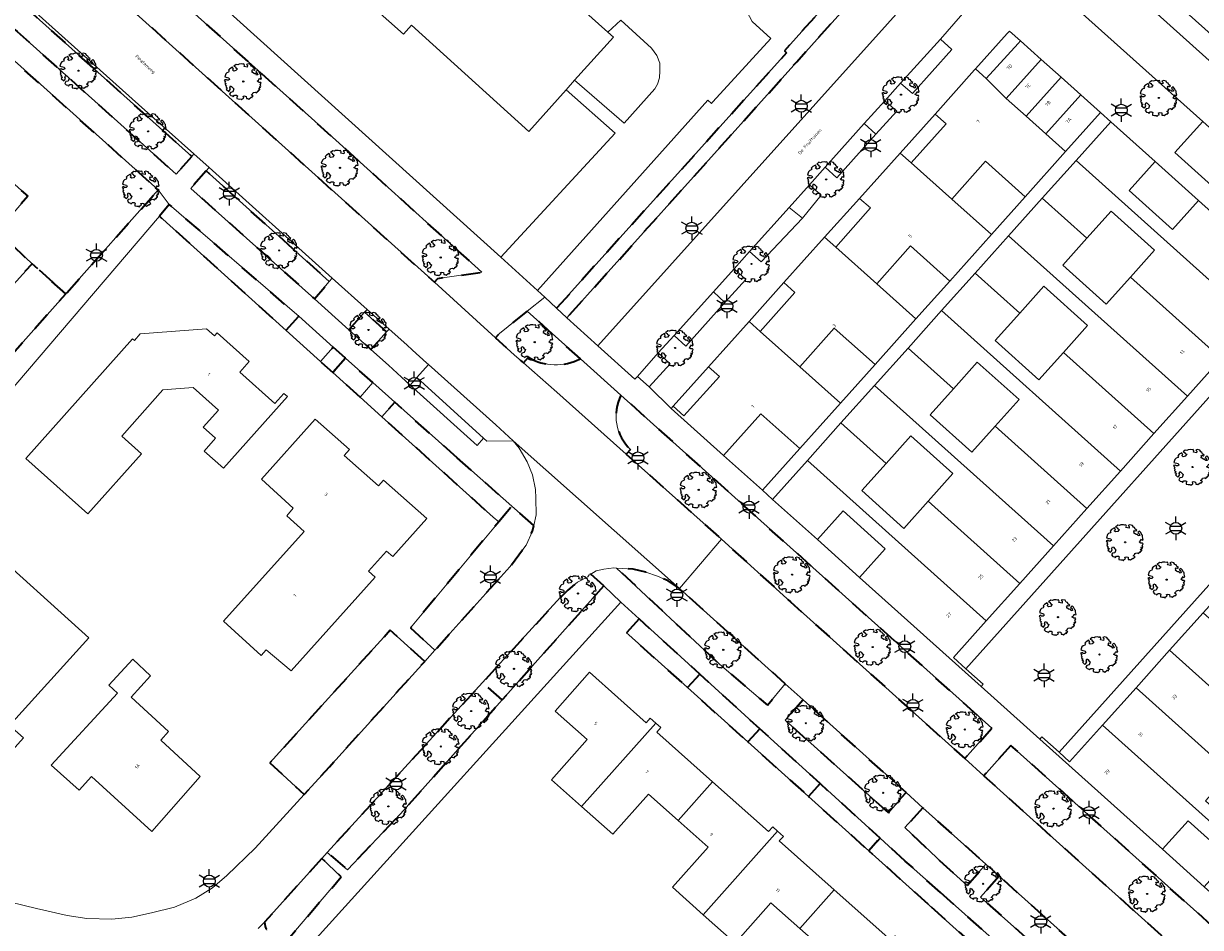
# Model space of a CAD drawing. Extents: x 105780 to 185197, y 477999 to 525027.
# Tile 368 of 562: x 107737 to 107863, y 479124 to 479221. Entities that reach past the tile are written whole.
import ezdxf
from ezdxf.enums import TextEntityAlignment as Align

# ---------------------------------------------------------------- set-up
doc = ezdxf.new("R2010")
doc.units = 0
doc.linetypes.add('XX-HIDDEN', pattern=[4, 2, -2])
for name, color, linetype, lineweight in [('B-GV-GR-BOOM-S', 252, 'Continuous', 25), ('B-GV-GR-MATERIAALGRENS-G', 252, 'XX-HIDDEN', 35), ('B-RO-IE-MEUBILAIR_WEGMEUBILAIR-S', 252, 'Continuous', 25), ('B-XX-KG-KADASTRAAL_BEBOUWING-G', 252, 'Continuous', 20), ('B1-WE-OG-BEBOUWING-T18', 7, 'Continuous', 18), ('B1-WE-OG-TERREIN_ERF-GV', 252, 'Continuous', 18), ('B1-WE-OG-TOPOGRAFIE-T18', 10, 'Continuous', 18), ('B1-WE-VH-VERHARDING_BETONSTRAATSTEEN-GV', 252, 'Continuous', 18), ('B1-WE-VH-VERHARDING_TEGEL-GV', 252, 'Continuous', 18), ('TIJDELIJK UIT -WE-VH-VERHARDING_ASFALT-GV', 252, 'Continuous', 18)]:
    doc.layers.add(name, color=color, linetype=linetype, lineweight=lineweight)
doc.styles.add('NLCS-ISO', font='NLCS-ISO.ttf')
doc.styles.add('NLCS-ISO-M200-T18', font='NLCS-ISO.ttf', dxfattribs={"height": 0.36})

# ---------------------------------------------------------------- blocks, each defined once
blk = doc.blocks.new('B-SIE-WEG_LICHTMAST-SO')
at = {"ltscale": 0.1}
for p, q in [((0, 1.27), (0, 2.53)), ((-1.1, 0.63), (-2.19, 1.27)), ((1.1, 0.63), (2.19, 1.27)), ((-1.1, -0.63), (-2.19, -1.27)), ((0, -1.27), (0, -2.53)), ((1.1, -0.63), (2.19, -1.27))]:
    blk.add_line(p, q, dxfattribs=at)
at = {"flags": 128}
for points in [[(-1.16, 0.5), (1.16, 0.5)], [(-1.16, -0.5), (1.16, -0.5)]]:
    blk.add_lwpolyline(points, dxfattribs=at)
at = {"ltscale": 0.1}
blk.add_circle((0, 0), 1.27, dxfattribs=at)
at = {"style": 'NLCS-ISO'}
blk.add_attdef('TYPE', text='', height=1.8, dxfattribs=at).set_placement((0, 2.53), align=Align.BOTTOM_CENTER)
blk = doc.blocks.new('B-SGR-BOOM_06')
at = {"linetype": 'Continuous', "flags": 128}
blk.add_lwpolyline([(1.08, 1.41), (1.01, 1.58), (0.88, 1.63), (0.78, 1.81), (0.51, 1.88), (0.34, 1.81), (0.44, 1.71), (0.43, 1.52), (0.09, 1.59), (0.14, 1.73), (0.07, 1.88), (-0.06, 1.84), (-0.19, 1.88), (-0.46, 1.86), (-0.6, 1.79), (-0.78, 1.83), (-1.02, 1.64), (-0.85, 1.56), (-0.8, 1.46), (-0.63, 1.37), (-0.8, 1.16), (-1.02, 1.11), (-1.17, 1.24), (-1.05, 1.29), (-1.15, 1.54), (-1.45, 1.37), (-1.6, 1.21), (-1.52, 1.14), (-1.6, 1.01), (-1.77, 0.94), (-1.89, 0.82), (-2, 0.49), (-1.55, 0.37), (-1.48, 0.22), (-1.6, 0.12), (-1.8, 0.12), (-1.84, 0.22), (-2.04, 0.15), (-1.9, -0.07), (-1.97, -0.15), (-1.89, -0.22), (-1.95, -0.4), (-1.81, -0.47), (-1.89, -0.62), (-1.77, -0.64), (-1.72, -0.68), (-1.85, -0.84), (-1.57, -1.07), (-1.47, -0.97), (-1.38, -0.79), (-1.45, -0.7), (-1.37, -0.47), (-1.25, -0.54), (-1.12, -0.7), (-1, -0.8), (-1.12, -1.12), (-1.37, -1.17), (-1.47, -1.36), (-1.33, -1.51), (-1.13, -1.56), (-1.11, -1.61), (-1.08, -1.66), (-0.93, -1.49), (-0.73, -1.49), (-0.63, -1.56), (-0.68, -1.71), (-0.68, -1.84), (-0.46, -1.89), (-0.24, -1.88), (-0.19, -1.98), (-0.09, -1.86), (0.04, -1.79), (-0.02, -1.6), (0.11, -1.56), (0.31, -1.61), (0.34, -1.84), (0.46, -1.83), (0.58, -1.89), (0.83, -1.69), (0.95, -1.74), (0.93, -1.66), (1.06, -1.59), (0.96, -1.49), (0.85, -1.46), (1.03, -1.29), (1.05, -1.19), (1.26, -1.14), (1.42, -1.22), (1.51, -1.12), (1.51, -1.05), (1.65, -1.05), (1.65, -0.95), (1.78, -0.91), (1.78, -0.82), (1.63, -0.82), (1.82, -0.64), (1.7, -0.57), (1.85, -0.62), (1.9, -0.5), (1.82, -0.37), (1.93, -0.18), (1.87, -0.1), (1.7, -0.1), (1.5, 0.03), (1.63, 0.12), (1.75, 0.34), (1.82, 0.24), (1.95, 0.29), (1.87, 0.57), (1.88, 0.75), (1.8, 0.79), (1.67, 1.06), (1.53, 1.21), (1.35, 1.04), (1.47, 0.97), (1.57, 0.72), (1.41, 0.69), (1.33, 0.85), (1.2, 0.82), (1.06, 0.92), (0.9, 1.01), (0.98, 1.07), (0.93, 1.17), (1.01, 1.27), (1.15, 1.22), (1.26, 1.29)], close=True, dxfattribs=at)
blk.add_circle((0, 0), 0.06)
at = {"style": 'NLCS-ISO'}
blk.add_attdef('SOORT', text='', height=0.3, dxfattribs=at).set_placement((0, -0.36), align=Align.TOP_CENTER)

msp = doc.modelspace()

# ---------------------------------------------------------------- linework, layer by layer
at = {"layer": 'B-GV-GR-MATERIAALGRENS-G', "flags": 128}
for points in [[(107705.818, 479266.513), (107703.634, 479268.484), (107702.813, 479263.865), (107702.785, 479263.714), (107702.755, 479263.563), (107731.284, 479237.88), (107736.399, 479233.104), (107741.512, 479228.672), (107780.732, 479193.364), (107781.115, 479193.791), (107785.831, 479194.452), (107767.517, 479210.977), (107746.895, 479229.447)], [(107820.119, 479243.878), (107823.056, 479247.137), (107822.347, 479247.79), (107821.603, 479248.471), (107814.224, 479240.242), (107816.971, 479237.775), (107821.65, 479233.583), (107821.642, 479233.574), (107827.434, 479228.365), (107818.329, 479218.233), (107818.568, 479218.017), (107793.858, 479190.584), (107794.967, 479189.555), (107819.649, 479217.039), (107833.2, 479232.129), (107832.733, 479232.549)], [(107726.464, 479231.559), (107724.038, 479233.29), (107721.455, 479235.038), (107713.288, 479240.144), (107704.634, 479245.442), (107703.361, 479243.401), (107705.274, 479242.178), (107715.51, 479235.709), (107721.073, 479232.053), (107725.086, 479229.244), (107728.021, 479226.984), (107733.089, 479222.886), (107735.9, 479220.295), (107747.029, 479210.303), (107752.98, 479204.961), (107754.656, 479206.879), (107733.048, 479226.275), (107730.831, 479228.212), (107728.935, 479229.713)], [(107701.925, 479241.225), (107698.593, 479237.333), (107703.795, 479232.483), (107705.068, 479231.332), (107707.588, 479229.06), (107737.042, 479202.605), (107733.792, 479198.839), (107737.505, 479195.366), (107741.131, 479192.138), (107751.054, 479203.285), (107731.358, 479220.926), (107727.703, 479224.053), (107723.603, 479227.259), (107721.336, 479228.921), (107717.912, 479231.128)], [(107756.205, 479205.328), (107754.567, 479203.453), (107767.833, 479191.596), (107769.442, 479193.462)], [(107752.254, 479201.72), (107751.188, 479200.469), (107764.796, 479188.205), (107766.15, 479189.717), (107765.945, 479189.9)], [(107741.131, 479192.138), (107737.505, 479195.366), (107723.016, 479179.352), (107726.822, 479176.065)], [(107775.593, 479188.035), (107773.226, 479190.164), (107771.538, 479188.278), (107773.909, 479186.155)], [(107771.188, 479185.219), (107769.86, 479186.405), (107768.491, 479184.876), (107769.818, 479183.68)], [(107771.188, 479185.219), (107769.818, 479183.68), (107772.742, 479181.045), (107774.129, 479182.593)], [(107783.187, 479174.507), (107776.476, 479180.498), (107775.08, 479178.939), (107787.04, 479168.161), (107787.641, 479167.656), (107789.043, 479169.343)], [(107791.397, 479167.267), (107789.043, 479169.343), (107787.641, 479167.656), (107778.169, 479156.269), (107780.787, 479153.875), (107788.816, 479162.812), (107790.579, 479165.137), (107791.258, 479166.663)], [(107798.944, 479160.775), (107797.537, 479162.051), (107797.371, 479161.95), (107797.2, 479161.759), (107796.093, 479161.18), (107795.064, 479160.333), (107794.292, 479159.553), (107785.91, 479150.396), (107788, 479148.528)], [(107807.06, 479160.489), (107805.85, 479161.303), (107804.708, 479161.81), (107803.44, 479162.258), (107802.089, 479162.585), (107800.296, 479162.694), (107811.353, 479152.373), (107816.504, 479147.956), (107818.42, 479150.259)], [(107802.716, 479157.233), (107801.369, 479155.731), (107801.623, 479155.503), (107807.903, 479149.858), (107809.227, 479151.312)], [(107779.695, 479152.669), (107775.989, 479156.025), (107763.041, 479141.766), (107766.729, 479138.381), (107769.447, 479141.351)], [(107788, 479148.528), (107785.91, 479150.396), (107769.227, 479132.17), (107771.39, 479130.282), (107777.092, 479136.32)], [(107809.227, 479151.312), (107807.903, 479149.858), (107814.4, 479144.019), (107815.688, 479145.438)], [(107820.333, 479148.54), (107818.404, 479146.359), (107829.493, 479136.428), (107831.405, 479138.59)], [(107815.688, 479145.438), (107814.4, 479144.019), (107820.901, 479138.176), (107822.153, 479139.559)], [(107842.668, 479143.641), (107839.748, 479140.4), (107877.524, 479106.463), (107881.97, 479102.463), (107888.507, 479096.582), (107888.912, 479096.219), (107891.873, 479099.54)], [(107822.153, 479139.559), (107820.901, 479138.176), (107827.398, 479132.334), (107828.613, 479133.684)], [(107833.214, 479136.965), (107831.261, 479134.84), (107835.374, 479130.933), (107837.968, 479128.626), (107839.974, 479130.895)], [(107831.314, 479131.228), (107828.613, 479133.684), (107827.398, 479132.334), (107833.897, 479126.492), (107835.112, 479127.847)], [(107768.641, 479131.517), (107762.476, 479124.667), (107762.543, 479124.214), (107762.72, 479123.809), (107763.136, 479123.314), (107764.022, 479122.741), (107764.411, 479122.737), (107764.782, 479122.822), (107765.208, 479123.079), (107770.731, 479129.547)], [(107841.392, 479129.622), (107839.392, 479127.359), (107850.089, 479117.843), (107852.089, 479120.02)], [(107848.496, 479115.932), (107835.112, 479127.847), (107833.897, 479126.492), (107840.759, 479120.325), (107837.111, 479116.208), (107841.614, 479112.206), (107841.287, 479111.838), (107843.189, 479110.181)]]:
    msp.add_lwpolyline(points, close=True, dxfattribs=at)
for points in [[(107790.694, 479190.25), (107787.721, 479187.874), (107787.295, 479187.399), (107789.325, 479185.554), (107790.289, 479184.717), (107790.822, 479185.313)], [(107796.415, 479185.155), (107790.694, 479190.25)], [(107801.801, 479175.406), (107801.345, 479174.922), (107811.56, 479165.787), (107818.973, 479159.064), (107837.71, 479142.231), (107840.611, 479145.493), (107800.769, 479181.253)]]:
    msp.add_lwpolyline(points, dxfattribs=at)
for points in [[(107790.822, 479185.313, 0.2592528), (107796.415, 479185.155)], [(107800.769, 479181.253, 0.3307576), (107801.801, 479175.406)]]:
    msp.add_lwpolyline(points, format="xyb", dxfattribs=at)
at = {"layer": 'B-XX-KG-KADASTRAAL_BEBOUWING-G', "flags": 128}
msp.add_lwpolyline([(107769.517, 479227.011), (107777.398, 479220.016), (107778.263, 479220.972), (107790.862, 479209.565), (107794.868, 479214.025), (107795.797, 479215.06), (107799.955, 479219.689), (107799.375, 479220.208), (107787.243, 479231.068)], dxfattribs=at)
for points in [[(107845.921, 479217.295), (107843.684, 479219.3), (107843.424, 479219.009), (107840.001, 479215.241), (107842.167, 479213.105)], [(107848.044, 479215.393), (107845.921, 479217.295), (107842.167, 479213.105), (107844.29, 479211.203)], [(107844.29, 479211.203), (107842.167, 479213.105), (107840.001, 479215.241), (107838.871, 479216.289), (107838.756, 479216.161), (107834.515, 479211.427), (107835.688, 479210.372), (107831.952, 479206.187), (107836.305, 479202.303), (107839.923, 479206.358), (107844.197, 479202.545), (107848.542, 479207.393), (107846.405, 479209.308)], [(107850.159, 479213.498), (107848.044, 479215.393), (107844.29, 479211.203), (107846.405, 479209.308)], [(107852.296, 479211.582), (107850.159, 479213.498), (107846.405, 479209.308), (107848.542, 479207.393)], [(107862.808, 479202.162), (107860.01, 479199.04), (107855.359, 479203.208), (107858.157, 479206.33), (107853.383, 479210.608), (107849.656, 479206.45), (107868.874, 479189.23), (107872.378, 479193.14), (107873.718, 479191.939), (107875.565, 479190.284), (107875.786, 479190.53)], [(107836.305, 479202.303), (107831.952, 479206.187), (107830.77, 479207.22), (107826.4, 479202.379), (107827.575, 479201.345), (107823.836, 479197.136), (107828.245, 479193.208), (107831.863, 479197.268), (107836.091, 479193.501), (107840.57, 479198.499)], [(107849.656, 479206.45), (107846.022, 479202.394), (107850.819, 479198.094), (107853.426, 479201.003), (107858.103, 479196.811), (107855.495, 479193.902), (107865.237, 479185.17), (107868.874, 479189.23)], [(107855.495, 479193.902), (107852.903, 479191.01), (107848.226, 479195.201), (107850.819, 479198.094), (107846.022, 479202.394), (107842.418, 479198.373), (107861.633, 479181.149), (107865.237, 479185.17)], [(107828.245, 479193.208), (107823.836, 479197.136), (107822.646, 479198.197), (107818.284, 479193.332), (107819.447, 479192.287), (107815.71, 479188.09), (107819.988, 479184.284), (107823.687, 479188.442), (107828.066, 479184.547), (107832.461, 479189.451)], [(107842.418, 479198.373), (107838.814, 479194.352), (107843.602, 479190.061), (107846.185, 479192.944), (107850.891, 479188.727), (107848.307, 479185.843), (107858.03, 479177.127), (107861.633, 479181.149)], [(107848.307, 479185.843), (107845.67, 479182.899), (107840.963, 479187.116), (107843.602, 479190.061), (107838.814, 479194.352), (107835.21, 479190.331), (107854.427, 479173.106), (107858.03, 479177.127)], [(107835.21, 479190.331), (107831.606, 479186.31), (107836.483, 479181.938), (107839.048, 479184.8), (107843.536, 479180.779), (107840.971, 479177.915), (107850.823, 479169.084), (107854.427, 479173.106)], [(107764.933, 479181.107), (107764.553, 479181.445), (107763.587, 479180.359), (107759.812, 479183.719), (107760.842, 479184.876), (107757.386, 479187.951), (107757.093, 479187.621), (107756.249, 479188.372), (107749.122, 479187.819), (107748.506, 479187.127), (107748.306, 479187.305), (107736.852, 479174.437), (107743.508, 479168.513), (107749.25, 479174.963), (107747.136, 479176.844), (107751.561, 479181.815), (107754.808, 479182.067), (107757.531, 479179.643), (107755.899, 479177.81), (107757.225, 479176.629), (107755.995, 479175.248), (107758.072, 479173.399)], [(107819.988, 479184.284), (107815.71, 479188.09), (107814.527, 479189.16), (107810.171, 479184.303), (107811.343, 479183.241), (107807.534, 479179.014), (107806.375, 479180.073), (107806.151, 479179.827), (107811.792, 479174.773), (107815.806, 479179.252), (107819.974, 479175.518), (107824.352, 479180.403)], [(107840.971, 479177.915), (107838.462, 479175.116), (107833.974, 479179.137), (107836.483, 479181.938), (107831.606, 479186.31), (107828.002, 479182.289), (107847.22, 479165.063), (107850.823, 479169.084)], [(107828.002, 479182.289), (107824.398, 479178.268), (107829.245, 479173.924), (107831.896, 479176.883), (107836.425, 479172.825), (107833.773, 479169.865), (107843.617, 479161.041), (107847.22, 479165.063)], [(107762.165, 479172.249), (107765.561, 479169.133), (107764.868, 479168.305), (107766.748, 479166.622), (107758.084, 479157.002), (107762.134, 479153.302), (107762.671, 479153.901), (107765.346, 479151.653), (107774.348, 479161.705), (107773.666, 479162.341), (107775.593, 479164.493), (107776.272, 479163.935), (107779.907, 479167.994), (107775.276, 479172.142), (107774.728, 479171.503), (107771.052, 479174.771), (107771.625, 479175.411), (107767.923, 479178.678)], [(107833.773, 479169.865), (107831.159, 479166.948), (107826.63, 479171.006), (107829.245, 479173.924), (107824.398, 479178.268), (107820.794, 479174.247), (107840.014, 479157.02), (107843.617, 479161.041)], [(107820.794, 479174.247), (107817.046, 479170.065), (107821.866, 479165.746), (107824.624, 479168.824), (107829.158, 479164.761), (107826.4, 479161.684), (107839.457, 479149.985), (107839.677, 479150.23), (107837.83, 479151.885), (107836.489, 479153.086), (107840.014, 479157.02)], [(107743.599, 479155.214), (107732.087, 479165.588), (107722.628, 479155.093), (107725.239, 479152.74), (107723.742, 479151.079), (107726.416, 479148.669), (107722.131, 479143.915), (107723.171, 479142.977), (107721.565, 479141.195), (107720.117, 479135.29), (107727.663, 479133.439), (107728.416, 479136.508), (107729.333, 479137.526), (107729.89, 479137.024), (107736.581, 479144.448), (107735.1, 479145.783)], [(107873.466, 479148.787), (107863.315, 479157.886), (107859.71, 479153.867), (107879.047, 479136.533), (107882.651, 479140.554), (107877.924, 479144.791), (107875.149, 479141.697), (107870.692, 479145.695)], [(107752.171, 479145.139), (107748.146, 479148.843), (107750.245, 479151.124), (107748.317, 479152.898), (107745.744, 479150.102), (107746.678, 479149.242), (107739.568, 479141.514), (107742.572, 479138.856), (107743.887, 479140.307), (107750.379, 479134.422), (107755.584, 479140.315), (107751.34, 479144.211)], [(107870.741, 479136.727), (107875.443, 479132.512), (107879.047, 479136.533), (107859.71, 479153.867), (107856.104, 479149.847), (107866.283, 479140.723), (107868.853, 479143.588), (107873.31, 479139.591)], [(107804.519, 479146.052), (107803.921, 479146.583), (107803.484, 479146.091), (107797.399, 479151.497), (107793.687, 479147.321), (107797.14, 479144.271), (107793.308, 479139.957), (107796.546, 479137.08)], [(107866.283, 479140.723), (107856.104, 479149.847), (107852.499, 479145.827), (107871.839, 479128.491), (107875.443, 479132.512), (107870.741, 479136.727), (107868.014, 479133.687), (107863.558, 479137.685)], [(107810.613, 479139.755), (107804.625, 479145.076), (107805.063, 479145.568), (107804.519, 479146.052), (107796.546, 479137.08), (107799.891, 479134.109), (107803.723, 479138.423), (107806.912, 479135.59)], [(107852.499, 479145.827), (107848.967, 479141.889), (107847.838, 479142.907), (107845.984, 479144.581), (107845.768, 479144.314), (107858.94, 479132.501), (107861.688, 479135.565), (107866.186, 479131.53), (107863.438, 479128.466), (107868.083, 479124.3), (107871.839, 479128.491)], [(107817.583, 479134.443), (107817.072, 479134.897), (107816.634, 479134.404), (107810.613, 479139.755), (107806.912, 479135.59), (107810.134, 479132.728), (107806.302, 479128.414), (107809.612, 479125.473)], [(107823.676, 479128.146), (107817.776, 479133.389), (107818.214, 479133.882), (107817.583, 479134.443), (107809.612, 479125.473), (107813.034, 479122.433), (107816.866, 479126.747), (107819.98, 479123.987)], [(107830.646, 479122.834), (107830.215, 479123.217), (107829.777, 479122.725), (107823.676, 479128.146), (107819.98, 479123.987), (107823.298, 479121.046), (107819.46, 479116.725), (107822.678, 479113.866)]]:
    msp.add_lwpolyline(points, close=True, dxfattribs=at)
at = {"layer": 'B1-WE-OG-TERREIN_ERF-GV', "flags": 128}
for points in [[(107778.263, 479220.972), (107777.398, 479220.016), (107769.517, 479227.011), (107770.326, 479227.911), (107757.668, 479239.29), (107756.386, 479237.934), (107756.007, 479237.291), (107755.746, 479236.617), (107755.535, 479235.504), (107755.404, 479234.37), (107755.646, 479230.201), (107755.784, 479228.875), (107755.66, 479227.832), (107755.555, 479227.386), (107755.106, 479226.364), (107754.763, 479225.899), (107787.866, 479196.066), (107800.133, 479209.381), (107794.868, 479214.025), (107790.862, 479209.565)], [(107821.642, 479233.574), (107819.544, 479231.246), (107817.535, 479229.018), (107815.526, 479226.79), (107813.42, 479224.453), (107814.036, 479222.901), (107814.864, 479221.363), (107816.888, 479219.535), (107812.231, 479214.476), (107810.61, 479212.713), (107810.486, 479212.579), (107810.105, 479212.92), (107791.818, 479192.503), (107792.586, 479191.763), (107793.858, 479190.584), (107818.568, 479218.017), (107818.329, 479218.233), (107827.434, 479228.365)], [(107871.041, 479226.344), (107867.373, 479229.647), (107867.206, 479229.461), (107861.117, 479222.704), (107864.85, 479219.363), (107870.875, 479226.157)], [(107804.91, 479215.315), (107804.959, 479216.056), (107804.94, 479216.883), (107804.622, 479217.708), (107804.048, 479218.492), (107800.761, 479221.509), (107799.375, 479220.208), (107799.955, 479219.689), (107795.797, 479215.06), (107801.112, 479210.444), (107804.418, 479214.135), (107804.687, 479214.655)], [(107842.267, 479220.071), (107838.871, 479216.289), (107840.001, 479215.241), (107843.424, 479219.009), (107843.684, 479219.3), (107842.519, 479220.344)], [(107842.418, 479198.373), (107846.022, 479202.394), (107849.656, 479206.45), (107853.383, 479210.608), (107852.296, 479211.582), (107848.542, 479207.393), (107844.197, 479202.545), (107840.57, 479198.499), (107836.091, 479193.501), (107832.461, 479189.451), (107828.066, 479184.547), (107824.352, 479180.403), (107819.974, 479175.518), (107815.959, 479171.039), (107817.046, 479170.065), (107820.794, 479174.247), (107824.398, 479178.268), (107828.002, 479182.289), (107831.606, 479186.31), (107835.21, 479190.331), (107838.814, 479194.352)], [(107834.515, 479211.427), (107830.77, 479207.22), (107831.952, 479206.187), (107835.688, 479210.372)], [(107836.305, 479202.303), (107840.57, 479198.499), (107844.197, 479202.545), (107839.923, 479206.358)], [(107858.157, 479206.33), (107855.359, 479203.208), (107860.01, 479199.04), (107862.808, 479202.162)], [(107826.4, 479202.379), (107822.646, 479198.197), (107823.836, 479197.136), (107827.575, 479201.345)], [(107850.819, 479198.094), (107848.226, 479195.201), (107852.903, 479191.01), (107855.495, 479193.902), (107858.103, 479196.811), (107853.426, 479201.003)], [(107828.245, 479193.208), (107832.461, 479189.451), (107836.091, 479193.501), (107831.863, 479197.268)], [(107818.284, 479193.332), (107814.527, 479189.16), (107815.71, 479188.09), (107819.447, 479192.287)], [(107873.718, 479191.939), (107872.378, 479193.14), (107868.874, 479189.23), (107865.237, 479185.17), (107861.633, 479181.149), (107858.03, 479177.127), (107854.427, 479173.106), (107850.823, 479169.084), (107847.22, 479165.063), (107843.617, 479161.041), (107840.014, 479157.02), (107836.489, 479153.086), (107837.83, 479151.885)], [(107843.602, 479190.061), (107840.963, 479187.116), (107845.67, 479182.899), (107848.307, 479185.843), (107850.891, 479188.727), (107846.185, 479192.944)], [(107743.508, 479168.513), (107736.852, 479174.437), (107748.306, 479187.305), (107748.506, 479187.127), (107749.122, 479187.819), (107756.249, 479188.372), (107757.093, 479187.621), (107757.386, 479187.951), (107760.842, 479184.876), (107759.812, 479183.719), (107763.587, 479180.359), (107764.553, 479181.445), (107764.933, 479181.107), (107758.072, 479173.399), (107755.995, 479175.248), (107757.225, 479176.629), (107755.899, 479177.81), (107757.531, 479179.643), (107754.808, 479182.067), (107751.561, 479181.815), (107747.136, 479176.844), (107749.25, 479174.963)], [(107828.066, 479184.547), (107823.687, 479188.442), (107819.988, 479184.284), (107824.352, 479180.403)], [(107810.171, 479184.303), (107806.375, 479180.073), (107807.534, 479179.014), (107811.343, 479183.241)], [(107836.483, 479181.938), (107833.974, 479179.137), (107838.462, 479175.116), (107840.971, 479177.915), (107843.536, 479180.779), (107839.048, 479184.8)], [(107881.377, 479178.026), (107884.861, 479181.911), (107883.724, 479182.919), (107847.838, 479142.907), (107848.967, 479141.889), (107852.499, 479145.827), (107856.104, 479149.847), (107859.71, 479153.867), (107863.315, 479157.886), (107866.92, 479161.906), (107870.525, 479165.926), (107874.13, 479169.946), (107877.736, 479173.966)], [(107819.974, 479175.518), (107815.806, 479179.252), (107811.792, 479174.773), (107815.959, 479171.039)], [(107762.165, 479172.249), (107767.923, 479178.678), (107771.625, 479175.411), (107771.052, 479174.771), (107774.728, 479171.503), (107775.276, 479172.142), (107779.907, 479167.994), (107776.272, 479163.935), (107775.593, 479164.493), (107773.666, 479162.341), (107774.348, 479161.705), (107765.346, 479151.653), (107762.671, 479153.901), (107762.134, 479153.302), (107758.084, 479157.002), (107766.748, 479166.622), (107764.868, 479168.305), (107765.561, 479169.133)], [(107829.245, 479173.924), (107826.63, 479171.006), (107831.159, 479166.948), (107833.773, 479169.865), (107836.425, 479172.825), (107831.896, 479176.883)], [(107821.866, 479165.746), (107826.4, 479161.684), (107829.158, 479164.761), (107824.624, 479168.824)], [(107743.599, 479155.214), (107735.1, 479145.783), (107736.581, 479144.448), (107729.89, 479137.024), (107729.333, 479137.526), (107728.416, 479136.508), (107727.663, 479133.439), (107720.117, 479135.29), (107721.565, 479141.195), (107723.171, 479142.977), (107722.131, 479143.915), (107726.416, 479148.669), (107723.742, 479151.079), (107725.239, 479152.74), (107722.628, 479155.093), (107732.087, 479165.588)], [(107748.317, 479152.898), (107750.245, 479151.124), (107748.146, 479148.843), (107752.171, 479145.139), (107751.34, 479144.211), (107755.584, 479140.315), (107750.379, 479134.422), (107743.887, 479140.307), (107742.572, 479138.856), (107739.568, 479141.514), (107746.678, 479149.242), (107745.744, 479150.102)], [(107858.94, 479132.501), (107863.438, 479128.466), (107866.186, 479131.53), (107861.688, 479135.565)]]:
    msp.add_lwpolyline(points, close=True, dxfattribs=at)
for points in [[(107787.243, 479231.068), (107799.375, 479220.208), (107800.761, 479221.509), (107804.048, 479218.492), (107804.622, 479217.708), (107804.94, 479216.883), (107804.959, 479216.056), (107804.91, 479215.315), (107804.687, 479214.655), (107804.418, 479214.135), (107801.112, 479210.444), (107795.797, 479215.06), (107794.868, 479214.025), (107800.133, 479209.381), (107787.866, 479196.066), (107791.818, 479192.503), (107810.105, 479212.92), (107810.486, 479212.579), (107810.61, 479212.713), (107812.231, 479214.476), (107816.888, 479219.535), (107814.864, 479221.363)], [(107719.862, 479130.553), (107737.987, 479126.151), (107741.266, 479125.399), (107743.382, 479125.076), (107746.092, 479125.005), (107748.231, 479125.2), (107750.342, 479125.666), (107752.794, 479126.293), (107755.086, 479127.235), (107756.888, 479128.37), (107758.422, 479129.672), (107761.458, 479132.623), (107766.729, 479138.381), (107763.041, 479141.766), (107775.989, 479156.025), (107779.695, 479152.669), (107780.787, 479153.875), (107778.169, 479156.269), (107787.641, 479167.656), (107787.04, 479168.161), (107775.08, 479178.939), (107772.742, 479181.045), (107769.818, 479183.68), (107768.491, 479184.876), (107764.796, 479188.205), (107751.188, 479200.469), (107734.726, 479181.162)], [(107840.759, 479120.325), (107833.897, 479126.492), (107827.398, 479132.334), (107820.901, 479138.176), (107814.4, 479144.019), (107807.903, 479149.858), (107801.623, 479155.503), (107801.369, 479155.731), (107802.716, 479157.233), (107800.757, 479159.015), (107767.359, 479122.161)], [(107819.98, 479123.987), (107816.866, 479126.747), (107813.034, 479122.433), (107809.612, 479125.473), (107806.302, 479128.414), (107810.134, 479132.728), (107806.912, 479135.59), (107803.723, 479138.423), (107799.891, 479134.109), (107796.546, 479137.08), (107793.308, 479139.957), (107797.14, 479144.271), (107793.687, 479147.321), (107797.399, 479151.497), (107803.484, 479146.091), (107803.921, 479146.583), (107804.519, 479146.052), (107805.063, 479145.568), (107804.625, 479145.076), (107810.613, 479139.755), (107816.634, 479134.404), (107817.072, 479134.897), (107817.583, 479134.443), (107818.214, 479133.882), (107817.776, 479133.389), (107823.676, 479128.146), (107829.777, 479122.725)]]:
    msp.add_lwpolyline(points, dxfattribs=at)
at = {"layer": 'B1-WE-VH-VERHARDING_BETONSTRAATSTEEN-GV', "flags": 128}
for points in [[(107695.114, 479233.622), (107694.246, 479234.367), (107691.629, 479236.7), (107675.781, 479219.006), (107692.163, 479203.941), (107693.316, 479202.761), (107694.119, 479201.822), (107694.311, 479201.534), (107694.81, 479200.785), (107695.203, 479199.77), (107702.013, 479185.202), (107713.103, 479182.645), (107715.706, 479182.045), (107716.606, 479181.706), (107717.634, 479180.908), (107718.844, 479179.876), (107721.601, 479177.526), (107725.309, 479174.365), (107726.822, 479176.065), (107723.016, 479179.352), (107737.505, 479195.366)], [(107737.505, 479195.366), (107733.792, 479198.839), (107737.042, 479202.605), (107707.588, 479229.06), (107705.068, 479231.332), (107703.795, 479232.483), (107701.553, 479230.045), (107700.713, 479229.131), (107696.39, 479233.014), (107697.221, 479234.005), (107696.465, 479234.704), (107695.538, 479233.7)], [(107790.822, 479185.313), (107790.289, 479184.717), (107792.101, 479183.143), (107793.896, 479181.584), (107801.345, 479174.922), (107801.801, 479175.406)], [(107800.769, 479181.253), (107796.415, 479185.155)]]:
    msp.add_lwpolyline(points, dxfattribs=at)
for points in [[(107837.085, 479229.702), (107833.699, 479232.684), (107833.2, 479232.129), (107819.649, 479217.039), (107794.967, 479189.555), (107798.289, 479186.539)], [(107836.331, 479218.36), (107835.089, 479219.48), (107830.8, 479214.748), (107832.073, 479213.643)], [(107830.395, 479211.736), (107829.118, 479212.851), (107826.911, 479210.397), (107828.161, 479209.283)], [(107828.161, 479209.283), (107826.911, 479210.397), (107822.719, 479205.715), (107823.965, 479204.598)], [(107822.275, 479202.711), (107821.03, 479203.83), (107818.822, 479201.381), (107820.268, 479200.244)], [(107820.268, 479200.244), (107818.822, 479201.381), (107814.591, 479196.679), (107815.843, 479195.567)], [(107814.167, 479193.68), (107812.919, 479194.809), (107810.721, 479192.339), (107811.935, 479191.206)], [(107811.935, 479191.206), (107810.721, 479192.339), (107806.48, 479187.652), (107807.728, 479186.513)], [(107883.724, 479182.919), (107881.877, 479184.555), (107882.101, 479184.802), (107875.786, 479190.53), (107875.565, 479190.284), (107873.718, 479191.939), (107837.83, 479151.885), (107839.677, 479150.23), (107839.457, 479149.985), (107845.768, 479144.314), (107845.984, 479144.581), (107847.838, 479142.907)], [(107806.046, 479184.614), (107804.779, 479185.781), (107802.543, 479183.265), (107803.809, 479182.128)], [(107780.097, 479184.542), (107778.835, 479183.132), (107786.014, 479176.622), (107786.367, 479176.301), (107789.177, 479176.351), (107787.315, 479178.075)], [(107778.835, 479183.132), (107778.108, 479182.32), (107785.327, 479175.855), (107786.014, 479176.622)]]:
    msp.add_lwpolyline(points, close=True, dxfattribs=at)
at = {"layer": 'B1-WE-VH-VERHARDING_BETONSTRAATSTEEN-GV'}
for points in [[(107796.415, 479185.155, -0.2592528), (107790.822, 479185.313)], [(107801.801, 479175.406, -0.3307576), (107800.769, 479181.253)]]:
    msp.add_lwpolyline(points, format="xyb", dxfattribs=at)
at = {"layer": 'B1-WE-VH-VERHARDING_TEGEL-GV', "flags": 128}
for points in [[(107754.763, 479225.899), (107753.676, 479226.878), (107714.002, 479262.502), (107712.778, 479263.603), (107706.773, 479269.005), (107704.574, 479271.052), (107704.359, 479271.252), (107703.634, 479268.484), (107705.818, 479266.513), (107746.895, 479229.447), (107767.517, 479210.977), (107785.831, 479194.452), (107781.115, 479193.791), (107780.732, 479193.364), (107787.295, 479187.399), (107787.721, 479187.874), (107790.694, 479190.25), (107792.586, 479191.763), (107791.818, 479192.503), (107787.866, 479196.066)], [(107875.547, 479209.758), (107875.194, 479210.074), (107874.264, 479210.932), (107872.858, 479212.168), (107864.85, 479219.363), (107861.117, 479222.704), (107853.093, 479230.002), (107851.649, 479231.196), (107850.713, 479232.031), (107827.16, 479253.18), (107825.682, 479251.534), (107937.695, 479151.066), (107939.18, 479152.724), (107926.783, 479163.802), (107925.833, 479164.656), (107924.44, 479165.91), (107916.374, 479173.127), (107912.65, 479176.48), (107904.534, 479183.749), (107903.143, 479185), (107902.217, 479185.851)], [(107704.634, 479245.442), (107713.288, 479240.144), (107721.455, 479235.038), (107724.038, 479233.29), (107726.464, 479231.559), (107728.935, 479229.713), (107730.831, 479228.212), (107733.048, 479226.275), (107754.656, 479206.879), (107754.887, 479207.143), (107748.957, 479212.455), (107732.761, 479226.96), (107730.544, 479228.897), (107728.648, 479230.398), (107726.177, 479232.244), (107723.751, 479233.975), (107721.168, 479235.723), (107713.001, 479240.829), (107704.341, 479246.129), (107702.838, 479243.736), (107703.361, 479243.401)], [(107863.265, 479210.635), (107860.261, 479207.284), (107876.02, 479193.146), (107879.032, 479196.49)], [(107756.516, 479205.684), (107756.205, 479205.328), (107769.442, 479193.462), (107769.75, 479193.82)], [(107767.833, 479191.596), (107771.538, 479188.278), (107773.226, 479190.164), (107773.494, 479190.463), (107769.75, 479193.82), (107769.442, 479193.462)], [(107766.15, 479189.717), (107764.796, 479188.205), (107768.491, 479184.876), (107769.86, 479186.405)], [(107773.494, 479190.463), (107773.226, 479190.164), (107775.593, 479188.035), (107775.864, 479188.339)], [(107777.756, 479186.643), (107775.864, 479188.339), (107775.593, 479188.035), (107773.909, 479186.155), (107775.801, 479184.46), (107778.108, 479182.32), (107778.835, 479183.132), (107780.097, 479184.542), (107779.864, 479184.716), (107778.364, 479186.087)], [(107774.129, 479182.593), (107772.742, 479181.045), (107775.08, 479178.939), (107776.476, 479180.498)]]:
    msp.add_lwpolyline(points, close=True, dxfattribs=at)
for points in [[(107767.833, 479191.596), (107754.567, 479203.453), (107756.205, 479205.328), (107756.516, 479205.684), (107754.887, 479207.143), (107754.656, 479206.879), (107752.98, 479204.961), (107747.029, 479210.303), (107735.9, 479220.295), (107733.089, 479222.886), (107728.021, 479226.984), (107725.086, 479229.244), (107721.073, 479232.053), (107715.51, 479235.709), (107705.274, 479242.178), (107703.361, 479243.401), (107702.838, 479243.736), (107698.408, 479246.569), (107697.333, 479247.233), (107698.898, 479249.466), (107696.3, 479251.062)], [(107876.02, 479193.146), (107860.261, 479207.284), (107863.265, 479210.635), (107848.312, 479224.049)], [(107837.96, 479222.748), (107835.089, 479219.48), (107836.331, 479218.36), (107832.073, 479213.643), (107830.8, 479214.748), (107829.118, 479212.851), (107830.395, 479211.736), (107828.161, 479209.283), (107823.965, 479204.598), (107822.719, 479205.715), (107821.03, 479203.83), (107822.275, 479202.711), (107820.268, 479200.244), (107815.843, 479195.567), (107814.591, 479196.679), (107812.919, 479194.809), (107814.167, 479193.68), (107811.935, 479191.206), (107807.728, 479186.513), (107806.48, 479187.652), (107804.779, 479185.781), (107806.046, 479184.614), (107803.809, 479182.128), (107806.151, 479179.827), (107806.375, 479180.073), (107810.171, 479184.303), (107814.527, 479189.16), (107818.284, 479193.332), (107822.646, 479198.197), (107826.4, 479202.379), (107830.77, 479207.22)], [(107731.358, 479220.926), (107751.054, 479203.285), (107752.254, 479201.72), (107765.945, 479189.9), (107766.15, 479189.717), (107769.86, 479186.405), (107771.188, 479185.219), (107774.129, 479182.593), (107776.476, 479180.498), (107783.187, 479174.507), (107789.043, 479169.343), (107791.397, 479167.267), (107791.655, 479168.395), (107791.634, 479170.193), (107791.583, 479171.11), (107791.277, 479172.686), (107790.682, 479174.078), (107789.836, 479175.572), (107789.177, 479176.351), (107786.367, 479176.301), (107786.014, 479176.622), (107785.327, 479175.855), (107778.108, 479182.32), (107775.801, 479184.46), (107773.909, 479186.155), (107771.538, 479188.278), (107767.833, 479191.596)], [(107830.77, 479207.22), (107834.515, 479211.427), (107838.756, 479216.161), (107838.871, 479216.289), (107842.267, 479220.071), (107842.519, 479220.344), (107843.684, 479219.3), (107845.921, 479217.295), (107848.044, 479215.393), (107850.159, 479213.498), (107852.296, 479211.582), (107853.383, 479210.608), (107858.157, 479206.33), (107862.808, 479202.162), (107875.786, 479190.53)], [(107734.726, 479181.162), (107751.188, 479200.469), (107752.254, 479201.72), (107751.054, 479203.285), (107741.131, 479192.138), (107726.822, 479176.065)], [(107863.438, 479128.466), (107858.94, 479132.501), (107845.768, 479144.314), (107839.457, 479149.985), (107826.4, 479161.684), (107821.866, 479165.746), (107817.046, 479170.065), (107815.959, 479171.039), (107811.792, 479174.773), (107806.151, 479179.827), (107803.809, 479182.128), (107802.543, 479183.265), (107802.258, 479182.975), (107798.289, 479186.539), (107794.967, 479189.555), (107793.858, 479190.584), (107792.586, 479191.763), (107790.694, 479190.25), (107796.415, 479185.155), (107800.769, 479181.253), (107840.611, 479145.493), (107837.71, 479142.231), (107839.748, 479140.4), (107842.668, 479143.641), (107891.873, 479099.54)], [(107850.089, 479117.843), (107839.392, 479127.359), (107841.392, 479129.622), (107839.974, 479130.895), (107837.968, 479128.626), (107835.374, 479130.933), (107831.261, 479134.84), (107833.214, 479136.965), (107831.405, 479138.59), (107829.493, 479136.428), (107818.404, 479146.359), (107820.333, 479148.54), (107818.42, 479150.259), (107816.504, 479147.956), (107811.353, 479152.373), (107800.296, 479162.694), (107800.01, 479162.703), (107798.916, 479162.579), (107798.123, 479162.405), (107797.537, 479162.051), (107798.944, 479160.775), (107800.757, 479159.015), (107802.716, 479157.233), (107809.227, 479151.312), (107815.688, 479145.438), (107822.153, 479139.559), (107828.613, 479133.684), (107831.314, 479131.228), (107835.112, 479127.847), (107848.496, 479115.932)], [(107767.359, 479122.161), (107800.757, 479159.015), (107798.944, 479160.775), (107788, 479148.528), (107777.092, 479136.32), (107771.39, 479130.282), (107769.227, 479132.17), (107768.641, 479131.517), (107770.731, 479129.547), (107765.208, 479123.079)], [(107762.72, 479123.809), (107762.543, 479124.214), (107762.476, 479124.667), (107761.792, 479123.978)]]:
    msp.add_lwpolyline(points, dxfattribs=at)
at = {"layer": 'TIJDELIJK UIT -WE-VH-VERHARDING_ASFALT-GV', "flags": 128}
for points in [[(107848.312, 479224.049), (107863.265, 479210.635), (107879.032, 479196.49), (107887.681, 479188.731), (107931.184, 479149.704), (107934.119, 479147.071), (107937.695, 479151.066), (107825.682, 479251.534)], [(107732.761, 479226.96), (107748.957, 479212.455), (107754.887, 479207.143), (107756.516, 479205.684), (107769.75, 479193.82), (107773.494, 479190.463), (107775.864, 479188.339), (107777.756, 479186.643), (107778.364, 479186.087), (107779.864, 479184.716), (107780.097, 479184.542), (107787.315, 479178.075), (107789.177, 479176.351), (107807.06, 479160.489), (107811.56, 479165.787), (107801.345, 479174.922), (107793.896, 479181.584), (107792.101, 479183.143), (107790.289, 479184.717), (107789.325, 479185.554), (107787.295, 479187.399), (107780.732, 479193.364), (107741.512, 479228.672)], [(107837.085, 479229.702), (107798.289, 479186.539), (107802.258, 479182.975), (107802.543, 479183.265), (107804.779, 479185.781), (107806.48, 479187.652), (107810.721, 479192.339), (107812.919, 479194.809), (107814.591, 479196.679), (107818.822, 479201.381), (107821.03, 479203.83), (107822.719, 479205.715), (107826.911, 479210.397), (107829.118, 479212.851), (107830.8, 479214.748), (107835.089, 479219.48), (107837.96, 479222.748)], [(107761.792, 479123.978), (107762.476, 479124.667), (107768.641, 479131.517), (107769.227, 479132.17), (107785.91, 479150.396), (107794.292, 479159.553), (107795.064, 479160.333), (107796.093, 479161.18), (107797.2, 479161.759), (107797.371, 479161.95), (107797.537, 479162.051), (107798.123, 479162.405), (107798.916, 479162.579), (107800.01, 479162.703), (107800.296, 479162.694), (107802.089, 479162.585), (107803.44, 479162.258), (107804.708, 479161.81), (107805.85, 479161.303), (107807.06, 479160.489), (107789.177, 479176.351), (107789.836, 479175.572), (107790.682, 479174.078), (107791.277, 479172.686), (107791.583, 479171.11), (107791.634, 479170.193), (107791.655, 479168.395), (107791.397, 479167.267), (107791.258, 479166.663), (107790.579, 479165.137), (107788.816, 479162.812), (107780.787, 479153.875), (107779.695, 479152.669), (107769.447, 479141.351), (107766.729, 479138.381), (107761.458, 479132.623), (107758.422, 479129.672), (107756.888, 479128.37), (107755.086, 479127.235), (107752.794, 479126.293), (107750.342, 479125.666), (107748.231, 479125.2), (107746.092, 479125.005), (107743.382, 479125.076), (107741.266, 479125.399), (107737.987, 479126.151), (107719.862, 479130.553)], [(107877.524, 479106.463), (107839.748, 479140.4), (107837.71, 479142.231), (107818.973, 479159.064), (107811.56, 479165.787), (107807.06, 479160.489), (107818.42, 479150.259), (107820.333, 479148.54), (107831.405, 479138.59), (107833.214, 479136.965), (107839.974, 479130.895), (107841.392, 479129.622), (107852.089, 479120.02)]]:
    msp.add_lwpolyline(points, dxfattribs=at)

# ---------------------------------------------------------------- block references
at = {"layer": 'B-GV-GR-BOOM-S', "linetype": 'Continuous', "lineweight": 0}
for p in [(107742.493, 479216.081), (107760.2, 479214.93), (107830.852, 479213.516), (107858.546, 479213.153), (107749.971, 479209.572), (107770.582, 479205.654), (107822.815, 479204.418), (107749.215, 479203.426), (107764.048, 479196.79), (107781.405, 479196.029), (107814.789, 479195.34), (107773.651, 479188.251), (107791.504, 479186.938), (107806.583, 479186.315), (107862.176, 479173.532), (107809.119, 479171.082), (107854.932, 479165.455), (107819.151, 479161.983), (107859.398, 479161.449), (107796.149, 479159.953), (107847.72, 479157.415), (107811.762, 479153.911), (107827.813, 479154.206), (107852.187, 479153.409), (107789.281, 479151.865), (107784.677, 479147.34), (107820.63, 479146.031), (107837.722, 479145.355), (107781.422, 479143.529), (107828.931, 479138.556), (107775.785, 479137.099), (107847.245, 479136.864), (107839.689, 479128.785), (107857.303, 479127.703)]:
    msp.add_blockref('B-SGR-BOOM_06', p, dxfattribs=at)
at = {"layer": 'B-RO-IE-MEUBILAIR_WEGMEUBILAIR-S', "xscale": 0.5, "yscale": 0.5, "zscale": 0.5}
for p in [(107820.146, 479212.267), (107854.515, 479211.851), (107827.599, 479208.05), (107758.697, 479202.883), (107808.381, 479199.178), (107744.428, 479196.27), (107812.161, 479190.792), (107778.573, 479182.529), (107802.596, 479174.521), (107814.531, 479169.234), (107860.374, 479166.954), (107786.746, 479161.707), (107806.774, 479159.799), (107831.262, 479154.254), (107846.218, 479151.173), (107832.141, 479147.961), (107776.613, 479139.51), (107851.061, 479136.451), (107756.544, 479129.082), (107845.868, 479124.734)]:
    msp.add_blockref('B-SIE-WEG_LICHTMAST-SO', p, dxfattribs=at)

# ---------------------------------------------------------------- texts
at = {"layer": 'B1-WE-OG-BEBOUWING-T18', "style": 'NLCS-ISO-M200-T18'}
for s, rotation, p in [('7D', 48.1, (107842.503, 479216.477)), ('7C', 48.1, (107844.5, 479214.434)), ('7B', 48.1, (107846.641, 479212.568)), ('7', 48.1, (107839.169, 479210.627)), ('7A', 48.1, (107848.854, 479210.738)), ('5', 48.3, (107831.846, 479198.331)), ('3', 48.3, (107823.688, 479188.709)), ('13', 48, (107861.057, 479185.873)), ('1', 318.3, (107756.501, 479183.502)), ('15', 48, (107857.453, 479181.852)), ('1', 48, (107814.935, 479180.058)), ('17', 48, (107853.849, 479177.831)), ('19', 48, (107850.245, 479173.81)), ('3', 318.2, (107769.097, 479170.618)), ('21', 48, (107846.642, 479169.789)), ('23', 48, (107843.038, 479165.768)), ('25', 48, (107839.434, 479161.747)), ('1', 42.3, (107765.745, 479159.756)), ('27', 48, (107835.991, 479157.646)), ('33', 47, (107860.215, 479148.836)), ('5', 318.4, (107798.065, 479145.991)), ('31', 47, (107856.609, 479144.816)), ('1A', 47.8, (107748.811, 479141.407)), ('7', 318.4, (107803.544, 479140.817)), ('29', 47, (107853.004, 479140.796)), ('9', 318.4, (107810.488, 479134.087)), ('11', 318.4, (107817.622, 479128.091))]:
    msp.add_text(s, height=0.36, rotation=rotation, dxfattribs=at).set_placement(p, align=Align.MIDDLE)
at = {"layer": 'B1-WE-OG-TOPOGRAFIE-T18', "style": 'NLCS-ISO-M200-T18'}
for s, rotation, p in [('Piratenweg', 317.5, (107749.638, 479216.748)), ('De Fruittuinen', 48.4, (107821.05, 479208.483))]:
    msp.add_text(s, height=0.36, rotation=rotation, dxfattribs=at).set_placement(p, align=Align.MIDDLE)

doc.saveas('drawing.dxf')
